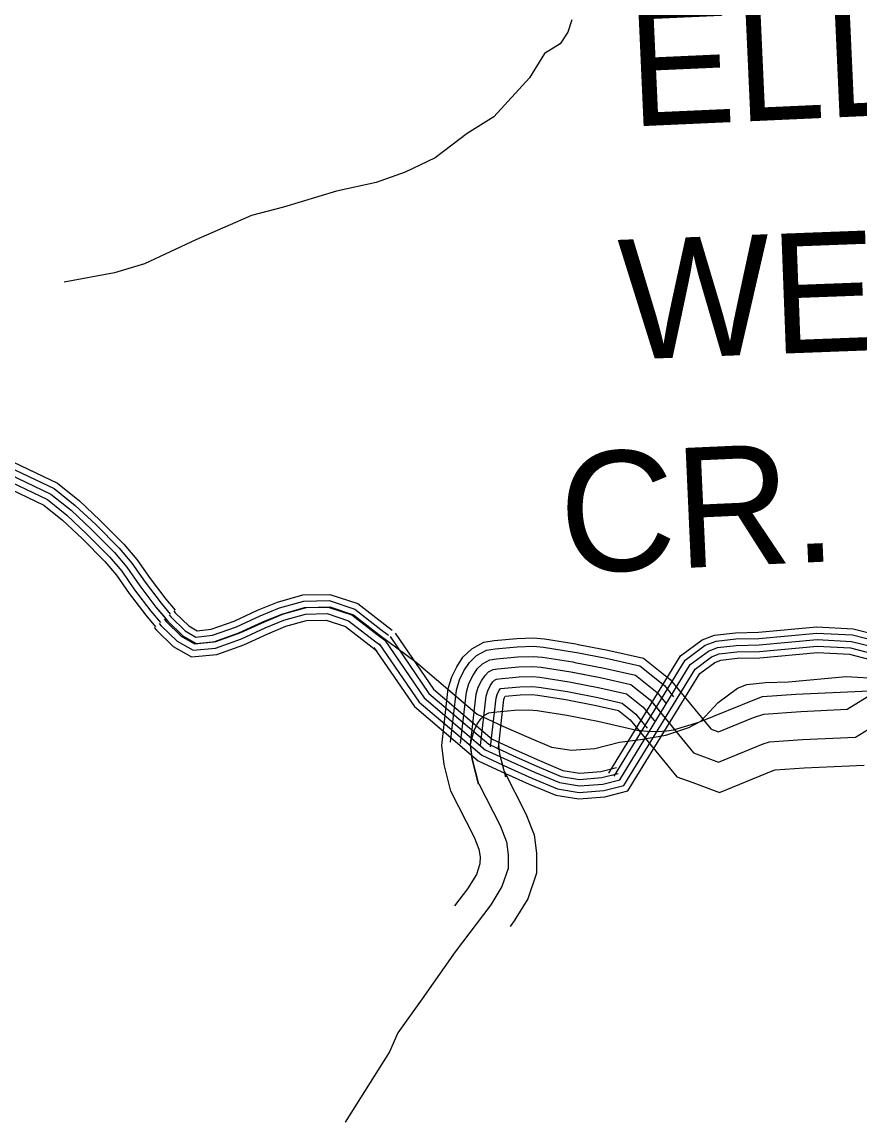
# Model space of a CAD drawing. Extents: x 1551132 to 1791609, y 378168 to 563823.
# Drawn here: x 1666132 to 1668717, y 393460 to 396855 of the extents above; entities that cross this region are included whole.
import ezdxf

# ---------------------------------------------------------------- set-up
doc = ezdxf.new("R2010")
doc.units = 0
for name, color, linetype in [('DESIGN - ROW - Right-of-Way and Easement Labels', 7, 'Continuous'), ('DESIGN - TRANSPORTATION - Text', 7, 'Continuous'), ('SURVEY - DRAINAGE - Natural Features', 7, 'Continuous'), ('SURVEY - TRANSPORTATION - Roads', 7, 'Continuous')]:
    doc.layers.add(name, color=color, linetype=linetype)

msp = doc.modelspace()

# ---------------------------------------------------------------- linework, layer by layer
at = {"layer": 'DESIGN - TRANSPORTATION - Text'}
msp.add_lwpolyline([(1667828.135, 396861.988), (1667815.994, 396823.995), (1667791.861, 396788.061), (1667743.754, 396758.235), (1667697.471, 396682.35), (1667587.032, 396562.696), (1667504.851, 396511.003), (1667406.578, 396435.343), (1667314.43, 396391.7), (1667224.332, 396360.058), (1667102.252, 396332.557), (1666938.097, 396283.222), (1666840.016, 396257.621), (1666667.77, 396182.286), (1666509.515, 396108.892), (1666417.434, 396081.266), (1666261.355, 396051.916)], dxfattribs=at)
at = {"layer": 'SURVEY - DRAINAGE - Natural Features'}
for points in [[(1665229.779, 396036.906), (1665252.57, 395996.072), (1665292.835, 395944.704), (1665326.56, 395877.51), (1665327.76, 395795.333), (1665344.117, 395688.63), (1665419.757, 395618.095), (1665535.013, 395594.378), (1665656.543, 395578.461), (1665818.398, 395571.278), (1665959.303, 395536.718), (1666063.201, 395473.292), (1666220.73, 395398.14), (1666283.054, 395348.064), (1666345.111, 395289.979), (1666416.684, 395217.577), (1666455.158, 395172.267), (1666495.215, 395114.891), (1666545.006, 395049.189), (1666574.055, 395014.813)], [(1665247.245, 396046.657), (1665269.269, 396007.181), (1665309.81, 395955.463), (1665346.493, 395882.386), (1665347.734, 395797), (1665362.834, 395698.522), (1665429.29, 395636.554), (1665538.33, 395614.112), (1665658.285, 395598.403), (1665821.248, 395591.17), (1665967.078, 395555.402), (1666072.742, 395490.901), (1666231.438, 395415.19), (1666296.17, 395363.181), (1666359.06, 395304.313), (1666431.442, 395231.102), (1666471.016, 395184.493), (1666511.39, 395126.658), (1666560.622, 395061.69), (1666589.33, 395027.722)], [(1665263.836, 396055.915), (1665285.144, 396017.739), (1665325.935, 395965.688), (1665365.425, 395887.019), (1665366.717, 395798.592), (1665380.617, 395707.923), (1665438.34, 395654.088), (1665541.488, 395632.862), (1665659.943, 395617.345), (1665823.965, 395610.07), (1665974.461, 395573.161), (1666081.808, 395507.626), (1666241.621, 395431.383), (1666308.628, 395377.548), (1666372.31, 395317.938), (1666445.458, 395243.944), (1666486.082, 395196.11), (1666526.756, 395137.842), (1666575.463, 395073.573), (1666603.846, 395039.989)], [(1665194.854, 396017.414), (1665219.162, 395973.846), (1665258.886, 395923.178), (1665286.702, 395867.76), (1665287.802, 395791.992), (1665306.685, 395668.847), (1665400.691, 395581.178), (1665528.38, 395554.902), (1665653.052, 395538.577), (1665812.69, 395531.493), (1665943.753, 395499.342), (1666044.118, 395438.074), (1666199.306, 395364.039), (1666256.821, 395317.83), (1666317.211, 395261.303), (1666387.176, 395190.535), (1666423.442, 395147.817), (1666462.866, 395091.349), (1666513.773, 395024.18), (1666543.506, 394988.996)], [(1665212.312, 396027.156), (1665235.87, 395984.963), (1665275.861, 395933.945), (1665306.627, 395872.635), (1665307.785, 395793.667), (1665325.401, 395678.739), (1665410.224, 395599.637), (1665531.696, 395574.644), (1665654.802, 395558.519), (1665815.548, 395551.385), (1665951.528, 395518.035), (1666053.659, 395455.683), (1666210.022, 395381.089), (1666269.937, 395332.947), (1666331.161, 395275.645), (1666401.926, 395204.052), (1666439.3, 395160.042), (1666479.041, 395103.124), (1666529.389, 395036.689), (1666558.78, 395001.905)], [(1666063.201, 395473.292), (1666220.73, 395398.14), (1666283.054, 395348.064), (1666345.111, 395289.979), (1666416.684, 395217.577), (1666455.158, 395172.267), (1666495.215, 395114.891), (1666545.006, 395049.189), (1666581.547, 395005.955), (1666628.02, 394960.387), (1666669.244, 394937.036), (1666729.493, 394943.12), (1666806.483, 394970.704), (1666879.681, 395004.422), (1666938.538, 395028.581), (1667009.262, 395048.356), (1667081.36, 395050.056), (1667154.575, 395025.672), (1667232.548, 394965.079), (1667347.687, 394879.26), (1667536.324, 394718.964), (1667615.122, 394682.388), (1667688.062, 394650.004), (1667765.002, 394617.487), (1667826.692, 394607.503), (1667898.932, 394613.203), (1667975.647, 394632.779), (1668039.962, 394640.738), (1668118.469, 394654.255), (1668189.325, 394678.03), (1668225.991, 394696.889), (1668280.023, 394755.266), (1668339.564, 394799.434), (1668367.896, 394810.351), (1668425.537, 394817.001), (1668496.31, 394818.459), (1668674.981, 394834.776), (1668780.862, 394829.385)], [(1666063.201, 395473.292), (1666220.73, 395398.14), (1666283.054, 395348.064), (1666345.111, 395289.979), (1666416.684, 395217.577), (1666455.158, 395172.267), (1666495.215, 395114.891), (1666545.006, 395049.189), (1666581.547, 395005.955), (1666628.02, 394960.387), (1666669.244, 394937.036), (1666729.493, 394943.12), (1666806.483, 394970.704), (1666879.681, 395004.422), (1666938.538, 395028.581), (1667009.262, 395048.356), (1667081.36, 395050.056), (1667154.575, 395025.672), (1667232.548, 394965.079), (1667347.687, 394879.26), (1667536.324, 394718.964), (1667615.122, 394682.388), (1667688.062, 394650.004), (1667765.002, 394617.487), (1667826.692, 394607.503), (1667898.932, 394613.203), (1667975.647, 394632.779), (1668039.962, 394640.738), (1668118.469, 394654.255), (1668189.325, 394678.03), (1668225.991, 394696.889), (1668280.023, 394755.266), (1668339.564, 394799.434), (1668367.896, 394810.351), (1668425.537, 394817.001), (1668496.31, 394818.459), (1668674.981, 394834.776), (1668780.862, 394829.385)], [(1666600.213, 395037.372), (1666604.729, 395032.03), (1666646.253, 394991.313), (1666672.244, 394976.596), (1666715.402, 394980.954), (1666786.292, 395006.355), (1666858.69, 395039.697), (1666920.414, 395065.032), (1666998.037, 395086.74), (1667081.81, 395088.716), (1667167.808, 395060.073), (1667250.739, 394995.622), (1667273.997, 394978.296)], [(1666585.705, 395025.105), (1666590.788, 395019.088), (1666634.729, 394976.012), (1666668.144, 394957.087), (1666719.627, 394962.279), (1666793.483, 394988.746), (1666866.273, 395022.272), (1666926.605, 395047.039), (1667000.862, 395067.798), (1667078.952, 395069.64), (1667158.716, 395043.073), (1667239.231, 394980.504), (1667262.647, 394963.054)], [(1666555.155, 394999.288), (1666561.455, 394991.838), (1666610.462, 394943.778), (1666659.495, 394916.002), (1666728.51, 394922.978), (1666808.633, 394951.678), (1666882.239, 394985.588), (1666939.621, 395009.138), (1667006.812, 395027.931), (1667072.918, 395029.489), (1667139.583, 395007.288), (1667215.015, 394948.67), (1667238.748, 394930.986)], [(1666570.43, 395012.197), (1666576.122, 395005.463), (1666622.596, 394959.895), (1666663.82, 394936.545), (1666724.068, 394942.628), (1666801.058, 394970.212), (1666874.256, 395003.93), (1666933.113, 395028.089), (1667003.837, 395047.864), (1667075.935, 395049.565), (1667149.15, 395025.181), (1667227.123, 394964.587), (1667250.698, 394947.02)], [(1666570.43, 395012.197), (1666576.122, 395005.463), (1666622.596, 394959.895), (1666663.82, 394936.545), (1666724.068, 394942.628), (1666801.058, 394970.212), (1666874.256, 395003.93), (1666933.113, 395028.089), (1667003.837, 395047.864), (1667075.935, 395049.565), (1667149.15, 395025.181), (1667227.123, 394964.587), (1667250.698, 394947.02)], [(1666539.881, 394986.371), (1666546.781, 394978.212), (1666598.329, 394927.669), (1666655.178, 394895.469), (1666732.951, 394903.319), (1666816.199, 394933.145), (1666890.223, 394967.246), (1666946.138, 394990.196), (1667009.787, 395007.988), (1667069.91, 395009.413), (1667130.017, 394989.396), (1667202.899, 394932.753), (1667226.798, 394914.944)], [(1667942.514, 394537.076), (1668163.918, 394898.853), (1668230.466, 394948.212), (1668268.382, 394962.821), (1668332.772, 394970.246), (1668404.012, 394971.721), (1668584.075, 394988.164), (1668696.58, 394982.43), (1668777.229, 394961.98), (1668821.719, 394937.246), (1669106.837, 394690.698)], [(1667267.197, 394958.321), (1667387.311, 394782.958), (1667571.84, 394626.154), (1667648.021, 394590.786), (1667720.645, 394558.544), (1667795.201, 394527.034), (1667852.15, 394517.818), (1667920.282, 394523.193), (1667970.839, 394536.093)], [(1667282.872, 394969.063), (1667401.544, 394795.791), (1667582.173, 394642.304), (1667655.88, 394608.095), (1667728.203, 394575.977), (1667800.493, 394545.427), (1667852.925, 394536.943), (1667917.165, 394542.01), (1667966.139, 394554.51)], [(1667958.722, 394527.16), (1668178.201, 394885.786), (1668239.708, 394931.412), (1668272.957, 394944.221), (1668334.056, 394951.271), (1668405.071, 394952.738), (1668584.458, 394969.122), (1668693.739, 394963.555), (1668770.162, 394944.171), (1668810.769, 394921.587), (1669094.413, 394676.322)], [(1667217.698, 394924.42), (1667342.345, 394742.432), (1667539.191, 394575.152), (1667623.222, 394536.151), (1667696.795, 394503.484), (1667778.493, 394468.958), (1667849.683, 394457.441), (1667930.131, 394463.783), (1668001.413, 394481.975)], [(1667234.198, 394935.72), (1667357.328, 394755.94), (1667550.074, 394592.153), (1667631.488, 394554.368), (1667704.745, 394521.843), (1667784.068, 394488.317), (1667850.5, 394477.566), (1667926.848, 394483.592), (1667988.605, 394499.35)], [(1667250.698, 394947.02), (1667372.32, 394769.449), (1667560.957, 394609.153), (1667639.755, 394572.577), (1667712.695, 394540.193), (1667789.635, 394507.676), (1667851.325, 394497.692), (1667923.565, 394503.392), (1667975.78, 394516.718)], [(1667250.698, 394947.02), (1667372.32, 394769.449), (1667560.957, 394609.153), (1667639.755, 394572.577), (1667712.695, 394540.193), (1667789.635, 394507.676), (1667851.325, 394497.692), (1667923.565, 394503.392), (1667975.78, 394516.718)], [(1667975.78, 394516.718), (1668193.234, 394872.035), (1668249.441, 394913.728), (1668277.773, 394924.645), (1668335.414, 394931.295), (1668406.187, 394932.754), (1668584.858, 394949.071), (1668690.739, 394943.679), (1668762.72, 394925.42), (1668799.253, 394905.112), (1669081.33, 394661.197)], [(1667975.78, 394516.718), (1668193.234, 394872.035), (1668249.441, 394913.728), (1668277.773, 394924.645), (1668335.414, 394931.295), (1668406.187, 394932.754), (1668584.858, 394949.071), (1668690.739, 394943.679), (1668762.72, 394925.42), (1668799.253, 394905.112), (1669081.33, 394661.197)], [(1667988.605, 394499.35), (1668208.267, 394858.285), (1668259.174, 394896.044), (1668282.59, 394905.07), (1668336.772, 394911.32), (1668407.304, 394912.77), (1668585.258, 394929.02), (1668687.739, 394923.804), (1668755.279, 394906.67), (1668787.737, 394888.636), (1669068.247, 394646.072)], [(1668001.413, 394481.975), (1668223.3, 394844.535), (1668268.899, 394878.361), (1668287.407, 394885.494), (1668338.122, 394891.344), (1668408.42, 394892.794), (1668585.666, 394908.978), (1668684.747, 394903.928), (1668747.837, 394887.928), (1668776.212, 394872.152), (1669055.164, 394630.938)]]:
    msp.add_lwpolyline(points, dxfattribs=at)
at = {"layer": 'SURVEY - TRANSPORTATION - Roads'}
for points in [[(1668677.472, 394733.932), (1668752.837, 394780.467), (1668909.15, 394966.997), (1669043.656, 395046.357), (1669135.287, 395049.841), (1669292.558, 395042.249), (1669372.856, 395027.832), (1669432.988, 395009.773), (1669487.462, 394981.981), (1669541.819, 394947.388), (1669597.376, 394904.995), (1669663.924, 394837.352)], [(1667426.76, 394622.803), (1667447.076, 394798.358), (1667457.534, 394834.501), (1667472.909, 394865.227), (1667492.059, 394894.811), (1667519.183, 394921.045), (1667556.34, 394940.962), (1667588.323, 394946.387), (1667658.18, 394952.404), (1667710.278, 394954.221), (1667744.019, 394951.429), (1667840.7, 394935.937), (1667848.225, 394934.462)], [(1668703.872, 394648.321), (1668810.303, 394714.032), (1668966.041, 394899.878), (1669068.847, 394960.53), (1669134.845, 394963.038), (1669282.767, 394955.905), (1669352.657, 394943.355), (1669400.547, 394928.971), (1669444.38, 394906.604), (1669492.153, 394876.203), (1669539.886, 394839.785), (1669595.251, 394783.509)], [(1667453.768, 394632.495), (1667472.376, 394793.266), (1667481.584, 394825.092), (1667495.267, 394852.451), (1667512.041, 394878.369), (1667534.483, 394900.069), (1667564.782, 394916.311), (1667591.581, 394920.853), (1667659.73, 394926.728), (1667709.662, 394928.47), (1667740.919, 394925.878), (1667836.192, 394910.611), (1667843.284, 394909.22)], [(1667848.192, 394934.47), (1667939.223, 394916.661), (1668049.687, 394891.803), (1668131.952, 394825.884), (1668256.499, 394673.339), (1668261.332, 394671.563)], [(1667484.567, 394628.937), (1667502.867, 394787.133), (1667510.575, 394813.759), (1667522.224, 394837.042), (1667536.141, 394858.543), (1667552.932, 394874.785), (1667574.957, 394886.594), (1667595.514, 394890.077), (1667661.596, 394895.769), (1667708.92, 394897.419), (1667737.178, 394895.086), (1667830.759, 394880.085), (1667837.325, 394878.802)], [(1667843.259, 394909.236), (1667933.932, 394891.486), (1668038.246, 394868.019), (1668113.752, 394807.509), (1668142.01, 394772.899)], [(1667515.358, 394625.37), (1667533.366, 394780.999), (1667539.566, 394802.417), (1667549.182, 394821.642), (1667560.24, 394838.726), (1667571.382, 394849.501), (1667585.14, 394856.876), (1667599.439, 394859.301), (1667663.471, 394864.818), (1667708.178, 394866.377), (1667733.445, 394864.285), (1667825.326, 394849.56), (1667921.173, 394830.809), (1668010.655, 394810.675), (1668069.87, 394763.224), (1668203.75, 394599.245), (1668280.59, 394571.069)], [(1667515.358, 394625.37), (1667533.366, 394780.999), (1667539.566, 394802.417), (1667549.182, 394821.642), (1667560.24, 394838.726), (1667571.382, 394849.501), (1667585.14, 394856.876), (1667599.439, 394859.301), (1667663.471, 394864.818), (1667708.178, 394866.377), (1667733.445, 394864.285), (1667825.326, 394849.56), (1667831.367, 394848.376)], [(1667831.351, 394848.385), (1667921.173, 394830.809), (1668010.655, 394810.675), (1668069.87, 394763.224), (1668099.361, 394727.107)], [(1667837.3, 394878.81), (1667927.557, 394861.152), (1668024.446, 394839.351), (1668091.811, 394785.366), (1668118.594, 394752.566)], [(1667546.149, 394621.803), (1667563.865, 394774.866), (1667568.557, 394791.075), (1667576.14, 394806.242), (1667584.34, 394818.909), (1667589.831, 394824.217), (1667595.323, 394827.159), (1667603.364, 394828.526), (1667665.346, 394833.867), (1667707.437, 394835.334), (1667729.711, 394833.484), (1667819.892, 394819.034), (1667825.409, 394817.95)], [(1667825.401, 394817.959), (1667914.79, 394800.467), (1667996.863, 394782), (1668047.929, 394741.082), (1668085.886, 394694.589)], [(1667541.149, 394503.525), (1667521.699, 394579.769), (1667516.008, 394623.87), (1667519.449, 394643.029), (1667526.841, 394668.571), (1667536.457, 394687.797), (1667547.515, 394704.881), (1667558.657, 394715.656), (1667572.415, 394723.031), (1667586.715, 394725.456), (1667650.746, 394730.973), (1667695.454, 394732.531), (1667720.72, 394730.44), (1667812.601, 394715.714), (1667908.449, 394696.964), (1668028.229, 394670.013), (1668061.47, 394666.372), (1668092.186, 394665.513), (1668120.769, 394667.422), (1668142.21, 394671.138), (1668220.358, 394694.572), (1668397.837, 394766.641), (1668416.879, 394773.166), (1668518.909, 394780.4), (1668746.929, 394790.667)], [(1667576.948, 394618.245), (1667594.356, 394768.732), (1667597.548, 394779.741), (1667603.098, 394790.833), (1667607.589, 394797.775), (1667667.213, 394802.908), (1667706.695, 394804.283), (1667725.97, 394802.692), (1667814.459, 394788.508), (1667819.451, 394787.533)], [(1667819.442, 394787.533), (1667908.415, 394770.133), (1667983.064, 394753.332), (1668025.988, 394718.94), (1668061.037, 394676.014)], [(1667601.497, 394615.403), (1667618.672, 394763.841), (1667620.655, 394770.699), (1667622.43, 394774.241), (1667668.704, 394778.233), (1667706.103, 394779.533), (1667722.995, 394778.133), (1667810.126, 394764.174), (1667814.701, 394763.274)], [(1667814.701, 394763.282), (1667903.324, 394745.94), (1667972.072, 394730.473), (1668008.496, 394701.281), (1668151.61, 394525.993), (1668201.308, 394507.776)], [(1668280.382, 394664.58), (1668388.371, 394708.431), (1668420.387, 394719.406), (1668534.817, 394727.515), (1668677.472, 394733.932)], [(1668261.324, 394671.563), (1668280.382, 394664.58)], [(1668280.59, 394571.069), (1668418.762, 394627.179), (1668437.803, 394633.704), (1668539.834, 394640.938), (1668703.872, 394648.321)], [(1667455.226, 394481.766), (1667434.451, 394563.177), (1667426.76, 394622.803)], [(1667540.216, 394503.45), (1667520.766, 394579.694), (1667515.075, 394623.795), (1667515.358, 394625.37)], [(1667624.239, 394524.884), (1667606.089, 394596.019), (1667602.789, 394621.62), (1667600.706, 394610.02)], [(1667619.305, 394543.351), (1667686.695, 394411.09), (1667711.528, 394347.121), (1667719.445, 394290.386), (1667718.82, 394228.018), (1667692.645, 394149.241), (1667650.471, 394081.314), (1667637.53, 394064.18)], [(1668283.581, 394477.608), (1668449.503, 394544.985), (1668455.419, 394547.01), (1668544.909, 394553.361), (1668730.588, 394561.719)], [(1667541.149, 394503.525), (1667606.531, 394375.214), (1667626.063, 394324.887), (1667631.672, 394284.728), (1667631.247, 394242.644), (1667612.664, 394186.717), (1667578.064, 394130.982), (1667468.467, 393985.87), (1667366.878, 393840.674), (1667291.721, 393735.272), (1667265.105, 393677.437), (1667128.758, 393460.464)], [(1667453.759, 394482.441), (1667527.282, 394339.746), (1667541.574, 394302.912), (1667544.899, 394279.136), (1667544.674, 394257.102), (1667533.599, 394223.768), (1667506.483, 394180.083), (1667466.559, 394127.224)], [(1668201.283, 394507.784), (1668283.581, 394477.608)]]:
    msp.add_lwpolyline(points, dxfattribs=at)

# ---------------------------------------------------------------- texts
at = {"layer": 'DESIGN - ROW - Right-of-Way and Easement Labels'}
for s, rotation, p in [('ELLA', 2.57865, (1668009.089, 396531.987)), ('WEST', 2.173617, (1667981.498, 395812.677)), ('CR. RD.', 2.57865, (1667798.293, 395153.084))]:
    msp.add_text(s, height=369.9914, rotation=rotation, dxfattribs=at).set_placement(p)

doc.saveas('drawing.dxf')
